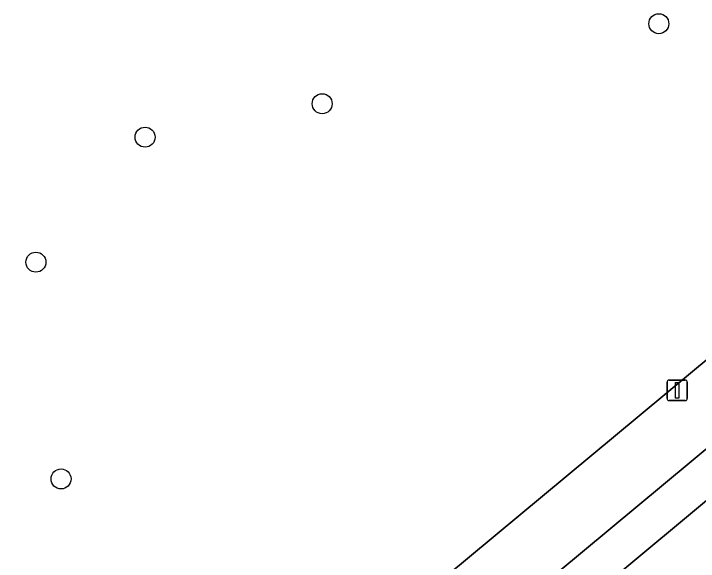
# Model space of a CAD drawing. Extents: x 162073 to 163043, y 381818 to 382561.
# Drawn here: x 162488.5 to 162521.93, y 381963.56 to 381990.32 of the extents above; entities that cross this region are included whole.
import ezdxf

# ---------------------------------------------------------------- set-up
doc = ezdxf.new("R2010")
doc.units = 0
for name, color, linetype in [('IMGEO_Boom', 7, 'Continuous'), ('IMGEO_Erf', 7, 'Continuous'), ('IMGEO_Groenvoorziening', 7, 'Continuous'), ('IMGEO_Lichtmast', 7, 'Continuous'), ('IMGEO_Pand', 7, 'Continuous'), ('IMGEO_Voetpad_open', 7, 'Continuous')]:
    doc.layers.add(name, color=color, linetype=linetype)

msp = doc.modelspace()

# ---------------------------------------------------------------- linework, layer by layer
at = {"layer": 'IMGEO_Boom'}
for centre in [(162519.999, 381989.831), (162503.564, 381985.921), (162494.917, 381984.287), (162489.589, 381978.181), (162490.815, 381967.59)]:
    msp.add_circle(centre, 0.489, dxfattribs=at)
at = {"layer": 'IMGEO_Erf'}
msp.add_lwpolyline([(162484.699, 381951.824), (162487.098, 381948.764), (162489.378, 381945.994), (162527.417, 381977.65)], dxfattribs=at)
at = {"layer": 'IMGEO_Groenvoorziening'}
msp.add_lwpolyline([(162528.039, 381971.287), (162526.778, 381972.779), (162491.482, 381943.405), (162499.145, 381934.054), (162505.384, 381939.152), (162498.859, 381947.001)], close=True, dxfattribs=at)
at = {"layer": 'IMGEO_Lichtmast'}
for p, q in [((162520.398, 381971.518), (162520.398, 381972.318)), ((162520.398, 381972.318), (162520.398, 381971.518)), ((162520.498, 381972.418), (162521.288, 381972.418)), ((162521.288, 381972.418), (162520.498, 381972.418)), ((162521.388, 381972.318), (162521.388, 381971.518)), ((162521.388, 381971.518), (162521.388, 381972.318)), ((162521.288, 381971.418), (162520.498, 381971.418)), ((162520.498, 381971.418), (162521.288, 381971.418))]:
    msp.add_line(p, q, dxfattribs=at)
msp.add_lwpolyline([(162520.818, 381972.293), (162520.968, 381972.293), (162520.968, 381971.543), (162520.818, 381971.543), (162520.818, 381972.293)], dxfattribs=at)
for centre, start, end in [((162520.498, 381972.318), 90, 180), ((162520.498, 381972.318), 90, 180), ((162521.288, 381972.318), 0, 90), ((162521.288, 381972.318), 360, 90), ((162520.498, 381971.518), 180, 270), ((162520.498, 381971.518), 180, 270), ((162521.288, 381971.518), 270, 0), ((162521.288, 381971.518), 270, 0)]:
    msp.add_arc(centre, 0.1, start, end, dxfattribs=at)
at = {"layer": 'IMGEO_Pand'}
msp.add_lwpolyline([(162542.837, 381949.03), (162548.165, 381953.339), (162540.919, 381962.03), (162540.007, 381963.125), (162538.067, 381965.451), (162537.565, 381966.054), (162537.29, 381965.824), (162534.514, 381963.506), (162528.039, 381971.287), (162498.859, 381947.001), (162505.384, 381939.152), (162507.558, 381936.537), (162534.655, 381959.09), (162538.114, 381954.837)], close=True, dxfattribs=at)
at = {"layer": 'IMGEO_Voetpad_open'}
msp.add_lwpolyline([(162537.29, 381965.824), (162531.773, 381972.431), (162530.876, 381973.506), (162528.308, 381976.582), (162527.417, 381977.65), (162489.378, 381945.994), (162491.482, 381943.405), (162526.778, 381972.779), (162528.039, 381971.287), (162534.514, 381963.506)], close=True, dxfattribs=at)

doc.saveas('drawing.dxf')
